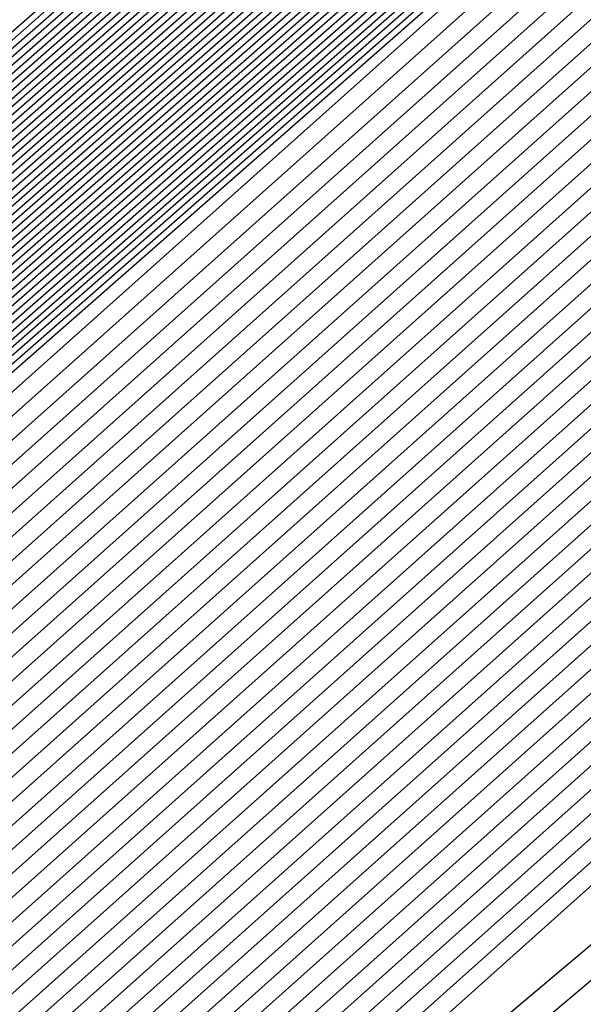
# Model space of a CAD drawing. Extents: x 3249832 to 3255657, y 13789405 to 13793316.
# Tile 877 of 1056: x 3253210.526 to 3253210.5927, y 13791259.2451 to 13791259.3617. Entities that reach past the tile are written whole.
import ezdxf

# ---------------------------------------------------------------- set-up
doc = ezdxf.new("R2010")
doc.units = 0
doc.header["$LTSCALE"] = 100
doc.header["$MEASUREMENT"] = 0
for name, color, linetype in [('GRATIO_03231_CON', 1, 'CONTINUOUS'), ('GRATIO_0323_ICON', 1, 'CONTINUOUS'), ('TARGETS_EAST', 7, 'CONTINUOUS')]:
    doc.layers.add(name, color=color, linetype=linetype)

# ---------------------------------------------------------------- blocks, each defined once
blk = doc.blocks.new('Gratio_032316_contours')
at = {"layer": 'GRATIO_03231_CON', "color": 5, "linetype": 'Continuous', "flags": 128}
for points in [[(3253199.24722, 13791249.36409), (3253205.77425, 13791255.19397), (3253220.24898, 13791267.8877), (3253234.74441, 13791280.55807), (3253243.09355, 13791287.85011), (3253246.16931, 13791290.53782), (3253246.60458, 13791290.92746), (3253246.84672, 13791291.16323), (3253248.60103, 13791292.74118), (3253253.38729, 13791296.99529), (3253261.96839, 13791304.58808), (3253272.07962, 13791313.49612), (3253280.69942, 13791321.02448), (3253285.72053, 13791325.29717), (3253288.69295, 13791327.71381), (3253292.081, 13791330.49295), (3253297.61917, 13791335.1971)], [(3253199.38073, 13791249.48048), (3253205.88941, 13791255.29397), (3253220.32345, 13791267.95202), (3253234.77815, 13791280.58677), (3253243.10385, 13791287.85828), (3253246.17105, 13791290.53834), (3253246.60529, 13791290.92666), (3253246.84001, 13791291.15513), (3253248.54023, 13791292.68439), (3253253.17886, 13791296.80728), (3253261.49527, 13791304.16587), (3253271.29462, 13791312.79914), (3253279.64854, 13791320.09529), (3253284.52574, 13791324.24568), (3253287.48322, 13791326.65429), (3253290.97507, 13791329.52822), (3253296.71525, 13791334.41022)], [(3253199.51424, 13791249.59688), (3253206.00457, 13791255.39398), (3253220.39793, 13791268.01634), (3253234.81188, 13791280.61546), (3253243.11414, 13791287.86646), (3253246.17278, 13791290.53887), (3253246.606, 13791290.92586), (3253246.83331, 13791291.14702), (3253248.47943, 13791292.6276), (3253252.97044, 13791296.61927), (3253261.02215, 13791303.74366), (3253270.50962, 13791312.10216), (3253278.59767, 13791319.16609), (3253283.33095, 13791323.1942), (3253286.27349, 13791325.59476), (3253289.86914, 13791328.56348), (3253295.81132, 13791333.62334)], [(3253199.78125, 13791249.82967), (3253206.23489, 13791255.594), (3253220.54687, 13791268.14499), (3253234.87935, 13791280.67286), (3253243.13472, 13791287.8828), (3253246.17625, 13791290.53992), (3253246.60743, 13791290.92427), (3253246.8199, 13791291.13081), (3253248.35784, 13791292.51402), (3253252.55358, 13791296.24325), (3253260.07593, 13791302.89924), (3253268.93963, 13791310.70819), (3253276.49591, 13791317.3077), (3253280.94137, 13791321.09123), (3253283.85403, 13791323.47572), (3253287.65728, 13791326.63402), (3253294.00347, 13791332.04958)], [(3253199.91476, 13791249.94607), (3253206.35005, 13791255.69401), (3253220.62135, 13791268.20931), (3253234.91309, 13791280.70156), (3253243.14501, 13791287.89098), (3253246.17798, 13791290.54045), (3253246.60814, 13791290.92348), (3253246.81319, 13791291.12271), (3253248.29704, 13791292.45723), (3253252.34515, 13791296.05524), (3253259.60281, 13791302.47703), (3253268.15463, 13791310.01121), (3253275.44504, 13791316.37851), (3253279.74658, 13791320.03974), (3253282.6443, 13791322.4162), (3253286.55135, 13791325.66929), (3253293.09954, 13791331.2627), (3253300.79521, 13791337.86923)], [(3253200.04827, 13791250.06247), (3253206.46521, 13791255.79401), (3253220.69582, 13791268.27363), (3253234.94682, 13791280.73025), (3253243.15531, 13791287.89915), (3253246.17972, 13791290.54097), (3253246.60886, 13791290.92268), (3253246.80649, 13791291.1146), (3253248.23624, 13791292.40044), (3253252.13672, 13791295.86723), (3253259.1297, 13791302.05482), (3253267.36963, 13791309.31423), (3253274.39416, 13791315.44932), (3253278.55179, 13791318.98826), (3253281.43456, 13791321.35667), (3253285.44542, 13791324.70455), (3253292.19561, 13791330.47582), (3253300.12972, 13791337.29016)], [(3253200.18178, 13791250.17887), (3253206.58037, 13791255.89402), (3253220.77029, 13791268.33795), (3253234.98056, 13791280.75895), (3253243.1656, 13791287.90733), (3253246.18145, 13791290.5415), (3253246.60957, 13791290.92188), (3253246.79978, 13791291.1065), (3253248.17544, 13791292.34365), (3253251.92829, 13791295.67922), (3253258.65658, 13791301.63261), (3253266.58464, 13791308.61725), (3253273.34328, 13791314.52012), (3253277.357, 13791317.93677), (3253280.22483, 13791320.29715), (3253284.33949, 13791323.73982), (3253291.29169, 13791329.68894), (3253299.46423, 13791336.71108)], [(3253200.44879, 13791250.41166), (3253206.81069, 13791256.09404), (3253220.91924, 13791268.4666), (3253235.04803, 13791280.81634), (3253243.18618, 13791287.92368), (3253246.18492, 13791290.54255), (3253246.611, 13791290.92029), (3253246.78637, 13791291.09029), (3253248.05384, 13791292.23007), (3253251.51143, 13791295.3032), (3253257.71035, 13791300.78818), (3253265.01464, 13791307.22329), (3253271.24153, 13791312.66173), (3253274.96742, 13791315.8338), (3253277.80537, 13791318.17811), (3253282.12763, 13791321.81036), (3253289.48383, 13791328.11518), (3253298.13324, 13791335.55292)], [(3253200.5823, 13791250.52806), (3253206.92586, 13791256.19405), (3253220.99372, 13791268.53092), (3253235.08176, 13791280.84504), (3253243.19647, 13791287.93185), (3253246.18666, 13791290.54307), (3253246.61171, 13791290.9195), (3253246.77966, 13791291.08219), (3253247.99304, 13791292.17328), (3253251.303, 13791295.11519), (3253257.23724, 13791300.36597), (3253264.22964, 13791306.52631), (3253270.19065, 13791311.73254), (3253273.77263, 13791314.78231), (3253276.59564, 13791317.11859), (3253281.0217, 13791320.84562), (3253288.57991, 13791327.3283), (3253297.46775, 13791334.97385)], [(3253200.71581, 13791250.64445), (3253207.04102, 13791256.29406), (3253221.06819, 13791268.59524), (3253235.1155, 13791280.87374), (3253243.20676, 13791287.94002), (3253246.18839, 13791290.5436), (3253246.61242, 13791290.9187), (3253246.77296, 13791291.07408), (3253247.93224, 13791292.11649), (3253251.09457, 13791294.92718), (3253256.76412, 13791299.94376), (3253263.44465, 13791305.82933), (3253269.13978, 13791310.80334), (3253272.57784, 13791313.73083), (3253275.38591, 13791316.05906), (3253279.91577, 13791319.88089), (3253287.67598, 13791326.54142), (3253296.80226, 13791334.39477)], [(3253200.84932, 13791250.76085), (3253207.15618, 13791256.39406), (3253221.14266, 13791268.65956), (3253235.14923, 13791280.90243), (3253243.21706, 13791287.9482), (3253246.19012, 13791290.54412), (3253246.61314, 13791290.9179), (3253246.76625, 13791291.06598), (3253247.87144, 13791292.0597), (3253250.88614, 13791294.73917), (3253256.29101, 13791299.52155), (3253262.65965, 13791305.13235), (3253268.0889, 13791309.87415), (3253271.38305, 13791312.67934), (3253274.17618, 13791314.99954), (3253278.80984, 13791318.91616), (3253286.77206, 13791325.75454), (3253296.13677, 13791333.81569)], [(3253201.11633, 13791250.99365), (3253207.3865, 13791256.59408), (3253221.29161, 13791268.78821), (3253235.2167, 13791280.95983), (3253243.23764, 13791287.96455), (3253246.19359, 13791290.54517), (3253246.61456, 13791290.91631), (3253246.75284, 13791291.04977), (3253247.74984, 13791291.94612), (3253250.46928, 13791294.36315), (3253255.34478, 13791298.67713), (3253261.08965, 13791303.73839), (3253265.98715, 13791308.01576), (3253268.99347, 13791310.57637), (3253271.75672, 13791312.8805), (3253276.59798, 13791316.9867), (3253284.9642, 13791324.18078), (3253294.80578, 13791332.65754)], [(3253201.24984, 13791251.11004), (3253207.50166, 13791256.69409), (3253221.36608, 13791268.85253), (3253235.25044, 13791280.98852), (3253243.24793, 13791287.97272), (3253246.19533, 13791290.5457), (3253246.61528, 13791290.91552), (3253246.74613, 13791291.04167), (3253247.68904, 13791291.88933), (3253250.26085, 13791294.17514), (3253254.87166, 13791298.25492), (3253260.30466, 13791303.04141), (3253264.93627, 13791307.08657), (3253267.79868, 13791309.52489), (3253270.54699, 13791311.82097), (3253275.49205, 13791316.02196), (3253284.06028, 13791323.3939), (3253294.14029, 13791332.07846)], [(3253201.38335, 13791251.22644), (3253207.61682, 13791256.7941), (3253221.44056, 13791268.91685), (3253235.28417, 13791281.01722), (3253243.25822, 13791287.9809), (3253246.19706, 13791290.54622), (3253246.61599, 13791290.91472), (3253246.73943, 13791291.03356), (3253247.62824, 13791291.83254), (3253250.05242, 13791293.98713), (3253254.39855, 13791297.83271), (3253259.51966, 13791302.34443), (3253263.88539, 13791306.15737), (3253266.60389, 13791308.4734), (3253269.33726, 13791310.76145), (3253274.38613, 13791315.05723), (3253283.15635, 13791322.60702), (3253293.4748, 13791331.49938)], [(3253201.51686, 13791251.34284), (3253207.73198, 13791256.8941), (3253221.51503, 13791268.98117), (3253235.31791, 13791281.04592), (3253243.26852, 13791287.98907), (3253246.1988, 13791290.54675), (3253246.6167, 13791290.91393), (3253246.73272, 13791291.02546), (3253247.56744, 13791291.77576), (3253249.84399, 13791293.79912), (3253253.92543, 13791297.41049), (3253258.73466, 13791301.64744), (3253262.83452, 13791305.22818), (3253265.4091, 13791307.42192), (3253268.12753, 13791309.70193), (3253273.2802, 13791314.0925), (3253282.25242, 13791321.82014), (3253292.80931, 13791330.9203), (3253301.81088, 13791338.63068)], [(3253201.78387, 13791251.57563), (3253207.9623, 13791257.09412), (3253221.66398, 13791269.10982), (3253235.38538, 13791281.10331), (3253243.2891, 13791288.00542), (3253246.20227, 13791290.5478), (3253246.61813, 13791290.91233), (3253246.71931, 13791291.00925), (3253247.44584, 13791291.66218), (3253249.42713, 13791293.4231), (3253252.9792, 13791296.56607), (3253257.16467, 13791300.25348), (3253260.73276, 13791303.36979), (3253263.01952, 13791305.31895), (3253265.70807, 13791307.58288), (3253271.06834, 13791312.16303), (3253280.44457, 13791320.24638), (3253291.47832, 13791329.76215), (3253300.88547, 13791337.82513)], [(3253201.91738, 13791251.69203), (3253208.07746, 13791257.19413), (3253221.73845, 13791269.17414), (3253235.41911, 13791281.13201), (3253243.29939, 13791288.01359), (3253246.204, 13791290.54832), (3253246.61884, 13791290.91154), (3253246.71261, 13791291.00114), (3253247.38504, 13791291.60539), (3253249.2187, 13791293.23509), (3253252.50609, 13791296.14386), (3253256.37967, 13791299.5565), (3253259.68189, 13791302.44059), (3253261.82473, 13791304.26746), (3253264.49834, 13791306.52336), (3253269.96241, 13791311.1983), (3253279.54064, 13791319.4595), (3253290.81283, 13791329.18307), (3253300.42277, 13791337.42236)], [(3253202.05089, 13791251.80842), (3253208.19262, 13791257.29414), (3253221.81293, 13791269.23846), (3253235.45285, 13791281.16071), (3253243.30968, 13791288.02177), (3253246.20573, 13791290.54885), (3253246.61956, 13791290.91074), (3253246.7059, 13791290.99304), (3253247.32424, 13791291.5486), (3253249.01027, 13791293.04708), (3253252.03297, 13791295.72165), (3253255.59467, 13791298.85952), (3253258.63101, 13791301.5114), (3253260.62994, 13791303.21597), (3253263.28861, 13791305.46384), (3253268.85648, 13791310.23357), (3253278.63672, 13791318.67262), (3253290.14734, 13791328.60399), (3253299.96006, 13791337.01958)], [(3253222.18973, 13791268.9562), (3253208.47101, 13791257.20698), (3253202.18439, 13791251.92482), (3253202.18439, 13791251.92482), (3253208.30778, 13791257.39414), (3253221.8874, 13791269.30278)], [(3253222.33685, 13791269.08692), (3253208.70035, 13791257.40813), (3253202.45141, 13791252.15761), (3253202.45141, 13791252.15761), (3253208.5381, 13791257.59416), (3253222.03635, 13791269.43142)], [(3253222.41042, 13791269.15229), (3253208.81502, 13791257.50869), (3253202.58492, 13791252.27401), (3253202.58492, 13791252.27401), (3253208.65326, 13791257.69417), (3253222.11082, 13791269.49575)], [(3253222.48398, 13791269.21765), (3253208.92969, 13791257.60926), (3253202.71843, 13791252.39041), (3253202.71843, 13791252.39041), (3253208.76842, 13791257.79418), (3253222.18529, 13791269.56007)], [(3253222.55754, 13791269.28301), (3253209.04436, 13791257.70983), (3253202.85194, 13791252.50681), (3253202.85193, 13791252.50681), (3253208.88358, 13791257.89419), (3253222.25977, 13791269.62439)], [(3253222.70467, 13791269.41374), (3253209.2737, 13791257.91097), (3253203.11895, 13791252.7396), (3253203.11895, 13791252.7396), (3253209.1139, 13791258.0942), (3253222.40871, 13791269.75304)], [(3253222.77823, 13791269.4791), (3253209.38837, 13791258.01154), (3253203.25246, 13791252.856), (3253203.25246, 13791252.856), (3253209.22906, 13791258.19421), (3253222.48319, 13791269.81736)], [(3253222.8518, 13791269.54447), (3253209.50304, 13791258.11211), (3253203.38597, 13791252.97239), (3253203.38597, 13791252.97239), (3253209.34422, 13791258.29422), (3253222.55766, 13791269.88168)], [(3253222.92536, 13791269.60983), (3253209.61771, 13791258.21268), (3253203.51947, 13791253.08879), (3253203.51947, 13791253.08879), (3253209.45938, 13791258.39423), (3253222.63214, 13791269.946)], [(3253294.55593, 13791331.78482), (3253282.65133, 13791321.30274), (3253268.6032, 13791309.01445), (3253256.6338, 13791298.60027), (3253249.91373, 13791292.81609), (3253247.40711, 13791290.71997), (3253247.02638, 13791290.44557), (3253246.62867, 13791290.09727), (3253243.8498, 13791287.66252), (3253236.27025, 13791281.09954), (3253223.07249, 13791269.74056), (3253209.84706, 13791258.41382), (3253203.78649, 13791253.32159), (3253203.78649, 13791253.32159), (3253209.68971, 13791258.59423), (3253222.78114, 13791270.07458), (3253235.89161, 13791281.53353), (3253243.79641, 13791288.43297), (3253249.04881, 13791292.99861), (3253256.14655, 13791299.14707), (3253268.13516, 13791309.52901), (3253282.25127, 13791321.73092), (3253294.2793, 13791332.07331)], [(3253294.30341, 13791331.56698), (3253282.46184, 13791321.1404), (3253268.48808, 13791308.91717), (3253256.58203, 13791298.55815), (3253249.89752, 13791292.80461), (3253247.40414, 13791290.71961), (3253247.02543, 13791290.44664), (3253246.629, 13791290.09938), (3253243.85878, 13791287.67218), (3253236.30279, 13791281.1296), (3253223.14605, 13791269.80592), (3253209.96173, 13791258.51439), (3253203.92, 13791253.43798), (3253203.92, 13791253.43798), (3253209.80487, 13791258.69424), (3253222.85565, 13791270.13885), (3253235.92547, 13791281.56208), (3253243.80512, 13791288.43921), (3253249.03601, 13791292.98573), (3253256.09723, 13791299.1022), (3253268.02248, 13791309.42905), (3253282.06389, 13791321.56632), (3253294.02824, 13791331.85395)], [(3253294.05089, 13791331.34915), (3253282.27235, 13791320.97806), (3253268.37296, 13791308.8199), (3253256.53026, 13791298.51602), (3253249.8813, 13791292.79314), (3253247.40117, 13791290.71925), (3253247.02448, 13791290.44772), (3253246.62933, 13791290.10149), (3253243.86776, 13791287.68184), (3253236.33533, 13791281.15966), (3253223.21961, 13791269.87129), (3253210.0764, 13791258.61496), (3253204.05351, 13791253.55438), (3253204.05351, 13791253.55438), (3253209.92004, 13791258.79424), (3253222.93017, 13791270.20313), (3253235.95934, 13791281.59062), (3253243.81382, 13791288.44544), (3253249.02321, 13791292.97286), (3253256.04791, 13791299.05733), (3253267.90979, 13791309.32909), (3253281.87651, 13791321.40172), (3253293.77719, 13791331.63458)], [(3253293.79837, 13791331.13131), (3253282.08285, 13791320.81572), (3253268.25784, 13791308.72262), (3253256.47849, 13791298.4739), (3253249.86508, 13791292.78166), (3253247.39821, 13791290.71889), (3253247.02354, 13791290.4488), (3253246.62966, 13791290.1036), (3253243.87675, 13791287.6915), (3253236.36787, 13791281.18972), (3253223.29318, 13791269.93665), (3253210.19107, 13791258.71553), (3253204.18702, 13791253.67078), (3253204.18701, 13791253.67078), (3253210.0352, 13791258.89424), (3253223.00468, 13791270.26741), (3253235.9932, 13791281.61917), (3253243.82253, 13791288.45167), (3253249.01041, 13791292.95999), (3253255.9986, 13791299.01245), (3253267.79711, 13791309.22914), (3253281.68913, 13791321.23712), (3253293.52613, 13791331.41522)], [(3253281.70387, 13791320.49104), (3253268.02759, 13791308.52807), (3253256.37495, 13791298.38965), (3253249.83265, 13791292.75871), (3253247.39227, 13791290.71816), (3253247.02165, 13791290.45095), (3253246.63032, 13791290.10782), (3253243.89471, 13791287.71083), (3253236.43295, 13791281.24983), (3253223.4403, 13791270.06738), (3253210.42041, 13791258.91666), (3253204.45403, 13791253.90357), (3253204.45403, 13791253.90357), (3253210.2655, 13791259.09429), (3253223.15342, 13791270.39627), (3253236.05998, 13791281.67732), (3253243.49467, 13791288.16911), (3253246.23629, 13791290.55891), (3253246.63094, 13791290.89792), (3253246.97688, 13791291.19282), (3253249.38096, 13791293.27243), (3253255.90221, 13791298.92109), (3253267.57241, 13791309.02875), (3253281.31446, 13791320.90786)], [(3253281.51437, 13791320.3287), (3253267.91246, 13791308.4308), (3253256.32319, 13791298.34753), (3253249.81643, 13791292.74723), (3253247.38931, 13791290.7178), (3253247.0207, 13791290.45203), (3253246.63065, 13791290.10993), (3253243.90369, 13791287.72049), (3253236.4655, 13791281.27989), (3253223.51387, 13791270.13274), (3253210.53508, 13791259.01723), (3253204.58754, 13791254.01997), (3253204.58754, 13791254.01997), (3253210.38066, 13791259.1943), (3253223.22789, 13791270.4606), (3253236.0937, 13791281.70603), (3253243.50493, 13791288.17732), (3253246.23793, 13791290.55953), (3253246.63143, 13791290.89735), (3253246.97568, 13791291.19044), (3253249.36691, 13791293.25849), (3253255.85289, 13791298.87622), (3253267.45972, 13791308.92879), (3253281.12708, 13791320.74326)], [(3253281.32488, 13791320.16636), (3253267.79734, 13791308.33352), (3253256.27142, 13791298.30541), (3253249.80022, 13791292.73576), (3253247.38634, 13791290.71744), (3253247.01976, 13791290.4531), (3253246.63098, 13791290.11204), (3253243.91267, 13791287.73015), (3253236.49804, 13791281.30995), (3253223.58743, 13791270.1981), (3253210.64975, 13791259.1178), (3253204.72105, 13791254.13636), (3253204.72105, 13791254.13637), (3253210.49582, 13791259.2943), (3253223.30236, 13791270.52492), (3253236.12742, 13791281.73474), (3253243.51518, 13791288.18552), (3253246.23956, 13791290.56015), (3253246.63193, 13791290.89678), (3253246.97448, 13791291.18805), (3253249.35287, 13791293.24455), (3253255.80356, 13791298.83135), (3253267.34704, 13791308.82884), (3253280.9397, 13791320.57865)], [(3253281.13539, 13791320.00402), (3253267.68222, 13791308.23625), (3253256.21965, 13791298.26328), (3253249.784, 13791292.72428), (3253247.38337, 13791290.71708), (3253247.01881, 13791290.45418), (3253246.63131, 13791290.11416), (3253243.92165, 13791287.73981), (3253236.53058, 13791281.34001), (3253223.66099, 13791270.26347), (3253210.76442, 13791259.21837), (3253204.85455, 13791254.25276), (3253204.85455, 13791254.25276), (3253210.61098, 13791259.39431), (3253223.37683, 13791270.58925), (3253236.16114, 13791281.76345), (3253243.52543, 13791288.19373), (3253246.2412, 13791290.56077), (3253246.63242, 13791290.89621), (3253246.97329, 13791291.18567), (3253249.33882, 13791293.23061), (3253255.75424, 13791298.78648), (3253267.23435, 13791308.72888), (3253280.75231, 13791320.41405)], [(3253267.45197, 13791308.0417), (3253256.11611, 13791298.17904), (3253249.75157, 13791292.70133), (3253247.37744, 13791290.71635), (3253247.01692, 13791290.45633), (3253246.63197, 13791290.11838), (3253243.93961, 13791287.75913), (3253236.59567, 13791281.40012), (3253223.80812, 13791270.3942), (3253210.99376, 13791259.41951), (3253205.12157, 13791254.48556), (3253205.12157, 13791254.48556), (3253210.84129, 13791259.59433), (3253223.52577, 13791270.7179), (3253236.22858, 13791281.82086), (3253243.54593, 13791288.21014), (3253246.24446, 13791290.562), (3253246.6334, 13791290.89508), (3253246.97089, 13791291.1809), (3253249.31072, 13791293.20273), (3253255.65559, 13791298.69674), (3253267.00898, 13791308.52897)], [(3253267.33685, 13791307.94442), (3253256.06434, 13791298.13691), (3253249.73535, 13791292.68985), (3253247.37447, 13791290.71599), (3253247.01598, 13791290.45741), (3253246.6323, 13791290.12049), (3253243.9486, 13791287.76879), (3253236.62821, 13791281.43018), (3253223.88168, 13791270.45956), (3253211.10843, 13791259.52008), (3253205.25508, 13791254.60195), (3253205.25508, 13791254.60195), (3253210.95645, 13791259.69434), (3253223.60023, 13791270.78223), (3253236.2623, 13791281.84957), (3253243.55619, 13791288.21834), (3253246.2461, 13791290.56262), (3253246.63389, 13791290.89451), (3253246.96969, 13791291.17852), (3253249.29667, 13791293.18879), (3253255.60626, 13791298.65187), (3253266.8963, 13791308.42902)], [(3253267.22172, 13791307.84715), (3253256.01257, 13791298.09479), (3253249.71913, 13791292.67838), (3253247.37151, 13791290.71563), (3253247.01503, 13791290.45848), (3253246.63263, 13791290.1226), (3253243.95758, 13791287.77846), (3253236.66075, 13791281.46024), (3253223.95525, 13791270.52492), (3253211.2231, 13791259.62065), (3253205.38858, 13791254.71835), (3253205.38859, 13791254.71835), (3253211.07161, 13791259.79435), (3253223.6747, 13791270.84655), (3253236.29602, 13791281.87828), (3253243.56644, 13791288.22655), (3253246.24773, 13791290.56324), (3253246.63439, 13791290.89394), (3253246.9685, 13791291.17613), (3253249.28262, 13791293.17485), (3253255.55694, 13791298.607), (3253266.78361, 13791308.32906)], [(3253267.1066, 13791307.74987), (3253255.96081, 13791298.05266), (3253249.70292, 13791292.6669), (3253247.36854, 13791290.71526), (3253247.01409, 13791290.45956), (3253246.63296, 13791290.12471), (3253243.96656, 13791287.78812), (3253236.69329, 13791281.49029), (3253224.02881, 13791270.59029), (3253211.33777, 13791259.72122), (3253205.52209, 13791254.83475), (3253205.52209, 13791254.83475), (3253211.18677, 13791259.89435), (3253223.74917, 13791270.91088), (3253236.32974, 13791281.90699), (3253243.57669, 13791288.23475), (3253246.24937, 13791290.56386), (3253246.63488, 13791290.89337), (3253246.9673, 13791291.17375), (3253249.26858, 13791293.16091), (3253255.50762, 13791298.56213), (3253266.67093, 13791308.22911)], [(3253266.87636, 13791307.55532), (3253255.85727, 13791297.96842), (3253249.67048, 13791292.64395), (3253247.36261, 13791290.71454), (3253247.01219, 13791290.46171), (3253246.63362, 13791290.12893), (3253243.98452, 13791287.80744), (3253236.75838, 13791281.55041), (3253224.17594, 13791270.72101), (3253211.56711, 13791259.92236), (3253205.78911, 13791255.06754), (3253205.78911, 13791255.06754), (3253211.41709, 13791260.09437), (3253223.89811, 13791271.03953), (3253236.39717, 13791281.9644), (3253243.59719, 13791288.25117), (3253246.25263, 13791290.56509), (3253246.63586, 13791290.89224), (3253246.96491, 13791291.16898), (3253249.24048, 13791293.13303), (3253255.40897, 13791298.4724), (3253266.44556, 13791308.0292)], [(3253266.76123, 13791307.45805), (3253255.8055, 13791297.92629), (3253249.65427, 13791292.63247), (3253247.35964, 13791290.71418), (3253247.01125, 13791290.46279), (3253246.63395, 13791290.13104), (3253243.9935, 13791287.8171), (3253236.79092, 13791281.58047), (3253224.2495, 13791270.78638), (3253211.68179, 13791260.02293), (3253205.92262, 13791255.18394), (3253205.92262, 13791255.18394), (3253211.53225, 13791260.19438), (3253223.97258, 13791271.10386), (3253236.43089, 13791281.99311), (3253243.60744, 13791288.25937), (3253246.25427, 13791290.56571), (3253246.63635, 13791290.89167), (3253246.96371, 13791291.1666), (3253249.22643, 13791293.11909), (3253255.35964, 13791298.42753), (3253266.33287, 13791307.92924)], [(3253266.64611, 13791307.36077), (3253255.75373, 13791297.88417), (3253249.63805, 13791292.621), (3253247.35667, 13791290.71382), (3253247.0103, 13791290.46387), (3253246.63428, 13791290.13316), (3253244.00248, 13791287.82676), (3253236.82346, 13791281.61053), (3253224.32306, 13791270.85174), (3253211.79646, 13791260.1235), (3253206.05613, 13791255.30034), (3253206.05613, 13791255.30033), (3253211.64741, 13791260.29439), (3253224.04705, 13791271.16818), (3253236.46461, 13791282.02182), (3253243.6177, 13791288.26758), (3253246.2559, 13791290.56633), (3253246.63684, 13791290.8911), (3253246.96251, 13791291.16422), (3253249.21238, 13791293.10515), (3253255.31032, 13791298.38266), (3253266.22019, 13791307.82929)], [(3253266.53099, 13791307.2635), (3253255.70196, 13791297.84205), (3253249.62183, 13791292.60952), (3253247.35371, 13791290.71345), (3253247.00936, 13791290.46494), (3253246.63461, 13791290.13527), (3253244.01147, 13791287.83642), (3253236.856, 13791281.64058), (3253224.39663, 13791270.9171), (3253211.91113, 13791260.22407), (3253206.18963, 13791255.41673), (3253206.18963, 13791255.41673), (3253211.76257, 13791260.3944), (3253224.12152, 13791271.23251), (3253236.49833, 13791282.05053), (3253243.62795, 13791288.27578), (3253246.25754, 13791290.56695), (3253246.63734, 13791290.89054), (3253246.96131, 13791291.16183), (3253249.19833, 13791293.09121), (3253255.26099, 13791298.33779), (3253266.1075, 13791307.72933)], [(3253266.30074, 13791307.06895), (3253255.59843, 13791297.7578), (3253249.5894, 13791292.58657), (3253247.34778, 13791290.71273), (3253247.00747, 13791290.4671), (3253246.63526, 13791290.13949), (3253244.02943, 13791287.85574), (3253236.92109, 13791281.7007), (3253224.54375, 13791271.04783), (3253212.14047, 13791260.42521), (3253206.45665, 13791255.64953), (3253206.45665, 13791255.64953), (3253211.99289, 13791260.59441), (3253224.27046, 13791271.36115), (3253236.56577, 13791282.10794), (3253243.64845, 13791288.29219), (3253246.2608, 13791290.56818), (3253246.63832, 13791290.8894), (3253246.95892, 13791291.15707), (3253249.17024, 13791293.06333), (3253255.16235, 13791298.24805), (3253265.88213, 13791307.52942)], [(3253266.18562, 13791306.97167), (3253255.54666, 13791297.71567), (3253249.57318, 13791292.57509), (3253247.34481, 13791290.71237), (3253247.00652, 13791290.46817), (3253246.63559, 13791290.1416), (3253244.03841, 13791287.86541), (3253236.95363, 13791281.73076), (3253224.61732, 13791271.1132), (3253212.25514, 13791260.52577), (3253206.59016, 13791255.76592), (3253206.59016, 13791255.76592), (3253212.10805, 13791260.69442), (3253224.34492, 13791271.42548), (3253236.59949, 13791282.13665), (3253243.6587, 13791288.3004), (3253246.26244, 13791290.5688), (3253246.63881, 13791290.88883), (3253246.95772, 13791291.15468), (3253249.15619, 13791293.04939), (3253255.11302, 13791298.20318), (3253265.76944, 13791307.42947)], [(3253266.07049, 13791306.8744), (3253255.49489, 13791297.67355), (3253249.55697, 13791292.56362), (3253247.34184, 13791290.712), (3253247.00558, 13791290.46925), (3253246.63592, 13791290.14371), (3253244.04739, 13791287.87507), (3253236.98617, 13791281.76081), (3253224.69088, 13791271.17856), (3253212.36981, 13791260.62634), (3253206.72366, 13791255.88232), (3253206.72367, 13791255.88232), (3253212.22321, 13791260.79443), (3253224.41939, 13791271.4898), (3253236.63321, 13791282.16536), (3253243.66895, 13791288.30861), (3253246.26407, 13791290.56942), (3253246.6393, 13791290.88827), (3253246.95652, 13791291.1523), (3253249.14214, 13791293.03545), (3253255.0637, 13791298.15831), (3253265.65676, 13791307.32951)], [(3253265.95537, 13791306.77712), (3253255.44312, 13791297.63143), (3253249.54075, 13791292.55214), (3253247.33888, 13791290.71164), (3253247.00463, 13791290.47032), (3253246.63625, 13791290.14582), (3253244.05637, 13791287.88473), (3253237.01871, 13791281.79087), (3253224.76444, 13791271.24392), (3253212.48448, 13791260.72691), (3253206.85717, 13791255.99872), (3253206.85717, 13791255.99872), (3253212.33837, 13791260.89444), (3253224.49386, 13791271.55413), (3253236.66693, 13791282.19407), (3253243.67921, 13791288.31681), (3253246.26571, 13791290.57004), (3253246.6398, 13791290.8877), (3253246.95533, 13791291.14992), (3253249.12809, 13791293.02151), (3253255.01437, 13791298.11344), (3253265.54407, 13791307.22956)], [(3253265.72512, 13791306.58257), (3253255.33958, 13791297.54718), (3253249.50832, 13791292.52919), (3253247.33294, 13791290.71092), (3253247.00274, 13791290.47248), (3253246.63691, 13791290.15005), (3253244.07433, 13791287.90405), (3253237.0838, 13791281.85099), (3253224.91157, 13791271.37465), (3253212.71382, 13791260.92805), (3253207.12419, 13791256.23151), (3253207.12419, 13791256.23151), (3253212.56869, 13791261.09446), (3253224.6428, 13791271.68278), (3253236.73437, 13791282.25148), (3253243.69971, 13791288.33322), (3253246.26897, 13791290.57127), (3253246.64078, 13791290.88656), (3253246.95293, 13791291.14515), (3253249.1, 13791292.99362), (3253254.91572, 13791298.02371), (3253265.3187, 13791307.02965)], [(3253265.61, 13791306.4853), (3253255.28781, 13791297.50506), (3253249.4921, 13791292.51771), (3253247.32998, 13791290.71056), (3253247.0018, 13791290.47355), (3253246.63724, 13791290.15216), (3253244.08331, 13791287.91371), (3253237.11634, 13791281.88104), (3253224.98513, 13791271.44001), (3253212.82849, 13791261.02862), (3253207.2577, 13791256.34791), (3253207.2577, 13791256.34791), (3253212.68385, 13791261.19447), (3253224.71727, 13791271.7471), (3253236.76809, 13791282.28019), (3253243.70996, 13791288.34143), (3253246.27061, 13791290.57189), (3253246.64127, 13791290.88599), (3253246.95174, 13791291.14277), (3253249.08595, 13791292.97968), (3253254.8664, 13791297.97884), (3253265.20602, 13791306.92969)], [(3253265.49488, 13791306.38803), (3253255.23605, 13791297.46293), (3253249.47588, 13791292.50624), (3253247.32701, 13791290.71019), (3253247.00085, 13791290.47463), (3253246.63757, 13791290.15427), (3253244.0923, 13791287.92337), (3253237.14888, 13791281.9111), (3253225.0587, 13791271.50538), (3253212.94316, 13791261.12919), (3253207.39121, 13791256.46431), (3253207.39121, 13791256.46431), (3253212.79901, 13791261.29448), (3253224.79174, 13791271.81143), (3253236.80181, 13791282.3089), (3253243.72021, 13791288.34963), (3253246.27224, 13791290.57251), (3253246.64176, 13791290.88543), (3253246.95054, 13791291.14038), (3253249.0719, 13791292.96574), (3253254.81708, 13791297.93397), (3253265.09333, 13791306.82974)], [(3253265.37976, 13791306.29075), (3253255.18428, 13791297.42081), (3253249.45967, 13791292.49476), (3253247.32404, 13791290.70983), (3253246.9999, 13791290.47571), (3253246.6379, 13791290.15638), (3253244.10128, 13791287.93303), (3253237.18142, 13791281.94116), (3253225.13226, 13791271.57074), (3253213.05783, 13791261.22976), (3253207.52471, 13791256.5807), (3253207.52471, 13791256.5807), (3253212.91417, 13791261.39448), (3253224.86621, 13791271.87575), (3253236.83553, 13791282.33761), (3253243.73047, 13791288.35784), (3253246.27388, 13791290.57313), (3253246.64226, 13791290.88486), (3253246.94934, 13791291.138), (3253249.05785, 13791292.9518), (3253254.76775, 13791297.8891), (3253264.98065, 13791306.72978)], [(3253265.14951, 13791306.0962), (3253255.08074, 13791297.33656), (3253249.42723, 13791292.47181), (3253247.31811, 13791290.70911), (3253246.99801, 13791290.47786), (3253246.63856, 13791290.1606), (3253244.11924, 13791287.95236), (3253237.24651, 13791282.00127), (3253225.27938, 13791271.70147), (3253213.28717, 13791261.4309), (3253207.79173, 13791256.8135), (3253207.79173, 13791256.8135), (3253213.14449, 13791261.5945), (3253225.01515, 13791272.0044), (3253236.90297, 13791282.39502), (3253243.75097, 13791288.37425), (3253246.27714, 13791290.57436), (3253246.64324, 13791290.88372), (3253246.94695, 13791291.13323), (3253249.02975, 13791292.92392), (3253254.6691, 13791297.79936), (3253264.75528, 13791306.52987)], [(3253265.03439, 13791305.99892), (3253255.02897, 13791297.29444), (3253249.41102, 13791292.46033), (3253247.31514, 13791290.70874), (3253246.99707, 13791290.47894), (3253246.63889, 13791290.16271), (3253244.12822, 13791287.96202), (3253237.27905, 13791282.03133), (3253225.35295, 13791271.76683), (3253213.40184, 13791261.53147), (3253207.92524, 13791256.92989), (3253207.92524, 13791256.92989), (3253213.25965, 13791261.69451), (3253225.08961, 13791272.06873), (3253236.93669, 13791282.42373), (3253243.76122, 13791288.38246), (3253246.27878, 13791290.57498), (3253246.64373, 13791290.88316), (3253246.94575, 13791291.13085), (3253249.01571, 13791292.90998), (3253254.61978, 13791297.75449), (3253264.64259, 13791306.42992)], [(3253264.91926, 13791305.90165), (3253254.9772, 13791297.25231), (3253249.3948, 13791292.44886), (3253247.31218, 13791290.70838), (3253246.99612, 13791290.48001), (3253246.63922, 13791290.16482), (3253244.1372, 13791287.97168), (3253237.31159, 13791282.06139), (3253225.42651, 13791271.83219), (3253213.51651, 13791261.63204), (3253208.05874, 13791257.04629), (3253208.05875, 13791257.04629), (3253213.37481, 13791261.79452), (3253225.16408, 13791272.13306), (3253236.97041, 13791282.45244), (3253243.77147, 13791288.39066), (3253246.28041, 13791290.5756), (3253246.64422, 13791290.88259), (3253246.94455, 13791291.12847), (3253249.00166, 13791292.89604), (3253254.57046, 13791297.70962), (3253264.52991, 13791306.32996)], [(3253264.80414, 13791305.80438), (3253254.92543, 13791297.21019), (3253249.37858, 13791292.43738), (3253247.30921, 13791290.70802), (3253246.99518, 13791290.48109), (3253246.63955, 13791290.16693), (3253244.14618, 13791287.98134), (3253237.34413, 13791282.09145), (3253225.50007, 13791271.89756), (3253213.63118, 13791261.73261), (3253208.19225, 13791257.16269), (3253208.19225, 13791257.16269), (3253213.48997, 13791261.89453), (3253225.23855, 13791272.19738), (3253237.00413, 13791282.48115), (3253243.78172, 13791288.39887), (3253246.28205, 13791290.57622), (3253246.64472, 13791290.88202), (3253246.94335, 13791291.12608), (3253248.98761, 13791292.8821), (3253254.52113, 13791297.66475), (3253264.41722, 13791306.23001)], [(3253264.57389, 13791305.60983), (3253254.8219, 13791297.12594), (3253249.34615, 13791292.41443), (3253247.30328, 13791290.7073), (3253246.99329, 13791290.48324), (3253246.64021, 13791290.17116), (3253244.16415, 13791288.00066), (3253237.40922, 13791282.15156), (3253225.6472, 13791272.02829), (3253213.86052, 13791261.93375), (3253208.45927, 13791257.39548), (3253208.45927, 13791257.39548), (3253213.72028, 13791262.09454), (3253225.38749, 13791272.32603), (3253237.07157, 13791282.53856), (3253243.80223, 13791288.41528), (3253246.28532, 13791290.57745), (3253246.6457, 13791290.88089), (3253246.94096, 13791291.12132), (3253248.95951, 13791292.85422), (3253254.42248, 13791297.57502), (3253264.19185, 13791306.0301)], [(3253264.45877, 13791305.51255), (3253254.77013, 13791297.08382), (3253249.32993, 13791292.40295), (3253247.30031, 13791290.70693), (3253246.99234, 13791290.48432), (3253246.64054, 13791290.17327), (3253244.17313, 13791288.01032), (3253237.44176, 13791282.18162), (3253225.72077, 13791272.09365), (3253213.97519, 13791262.03431), (3253208.59278, 13791257.51188), (3253208.59278, 13791257.51188), (3253213.83545, 13791262.19455), (3253225.46196, 13791272.39036), (3253237.10529, 13791282.56727), (3253243.81248, 13791288.42348), (3253246.28695, 13791290.57807), (3253246.64619, 13791290.88032), (3253246.93976, 13791291.11893), (3253248.94547, 13791292.84028), (3253254.37316, 13791297.53015), (3253264.07917, 13791305.93015)], [(3253264.34365, 13791305.41528), (3253254.71836, 13791297.0417), (3253249.31372, 13791292.39148), (3253247.29734, 13791290.70657), (3253246.9914, 13791290.48539), (3253246.64087, 13791290.17538), (3253244.18211, 13791288.01998), (3253237.4743, 13791282.21168), (3253225.79433, 13791272.15901), (3253214.08986, 13791262.13489), (3253208.72629, 13791257.62828), (3253208.72628, 13791257.62828), (3253213.9506, 13791262.29456), (3253225.53643, 13791272.45468), (3253237.13901, 13791282.59598), (3253243.82273, 13791288.43169), (3253246.28858, 13791290.57869), (3253246.64668, 13791290.87975), (3253246.93857, 13791291.11655), (3253248.93142, 13791292.82634), (3253254.32383, 13791297.48528), (3253263.96648, 13791305.83019)], [(3253264.22852, 13791305.318), (3253254.66659, 13791296.99957), (3253249.2975, 13791292.38), (3253247.29438, 13791290.70621), (3253246.99045, 13791290.48647), (3253246.6412, 13791290.17749), (3253244.19109, 13791288.02965), (3253237.50684, 13791282.24174), (3253225.86789, 13791272.22438), (3253214.20454, 13791262.23545), (3253208.85979, 13791257.74467), (3253208.85979, 13791257.74467), (3253214.06576, 13791262.39457), (3253225.6109, 13791272.51901), (3253237.17273, 13791282.62469), (3253243.83298, 13791288.4399), (3253246.29022, 13791290.57931), (3253246.64717, 13791290.87918), (3253246.93737, 13791291.11417), (3253248.91737, 13791292.8124), (3253254.27451, 13791297.44041), (3253263.8538, 13791305.73024)], [(3253263.99828, 13791305.12345), (3253254.56305, 13791296.91532), (3253249.26507, 13791292.35705), (3253247.28844, 13791290.70548), (3253246.98856, 13791290.48862), (3253246.64186, 13791290.18171), (3253244.20905, 13791288.04897), (3253237.57193, 13791282.30185), (3253226.01502, 13791272.3551), (3253214.43388, 13791262.43659), (3253209.12681, 13791257.97747), (3253209.12681, 13791257.97747), (3253214.29608, 13791262.59459), (3253225.75984, 13791272.64766), (3253237.24016, 13791282.6821), (3253243.85349, 13791288.45631), (3253246.29349, 13791290.58054), (3253246.64816, 13791290.87805), (3253246.93497, 13791291.1094), (3253248.88927, 13791292.78452), (3253254.17586, 13791297.35067), (3253263.62842, 13791305.53033)], [(3253263.88315, 13791305.02618), (3253254.51129, 13791296.8732), (3253249.24885, 13791292.34558), (3253247.28548, 13791290.70512), (3253246.98761, 13791290.4897), (3253246.64219, 13791290.18382), (3253244.21803, 13791288.05863), (3253237.60447, 13791282.33191), (3253226.08858, 13791272.42047), (3253214.54855, 13791262.53716), (3253209.26032, 13791258.09386), (3253209.26032, 13791258.09386), (3253214.41124, 13791262.69459), (3253225.8343, 13791272.71198), (3253237.27388, 13791282.71081), (3253243.86374, 13791288.46451), (3253246.29512, 13791290.58116), (3253246.64865, 13791290.87748), (3253246.93378, 13791291.10702), (3253248.87522, 13791292.77058), (3253254.12654, 13791297.3058), (3253263.51574, 13791305.43037)], [(3253263.76803, 13791304.9289), (3253254.45952, 13791296.83108), (3253249.23263, 13791292.3341), (3253247.28251, 13791290.70476), (3253246.98667, 13791290.49078), (3253246.64252, 13791290.18593), (3253244.22702, 13791288.06829), (3253237.63701, 13791282.36197), (3253226.16214, 13791272.48583), (3253214.66322, 13791262.63773), (3253209.39382, 13791258.21026), (3253209.39382, 13791258.21026), (3253214.5264, 13791262.7946), (3253225.90877, 13791272.77631), (3253237.3076, 13791282.73952), (3253243.87399, 13791288.47272), (3253246.29675, 13791290.58178), (3253246.64914, 13791290.87691), (3253246.93258, 13791291.10463), (3253248.86118, 13791292.75664), (3253254.07721, 13791297.26093), (3253263.40305, 13791305.33042)], [(3253263.65291, 13791304.83163), (3253254.40775, 13791296.78895), (3253249.21642, 13791292.32262), (3253247.27954, 13791290.7044), (3253246.98572, 13791290.49185), (3253246.64285, 13791290.18805), (3253244.236, 13791288.07795), (3253237.66955, 13791282.39203), (3253226.23571, 13791272.55119), (3253214.77789, 13791262.7383), (3253209.52733, 13791258.32666), (3253209.52733, 13791258.32666), (3253214.64156, 13791262.89461), (3253225.98324, 13791272.84063), (3253237.34132, 13791282.76823), (3253243.88424, 13791288.48092), (3253246.29839, 13791290.5824), (3253246.64963, 13791290.87634), (3253246.93138, 13791291.10225), (3253248.84713, 13791292.7427), (3253254.02789, 13791297.21606), (3253263.29037, 13791305.23046)], [(3253226.38283, 13791272.68192), (3253215.00723, 13791262.93944), (3253209.79435, 13791258.55945), (3253209.79435, 13791258.55945), (3253214.87188, 13791263.09463), (3253226.13218, 13791272.96928)], [(3253226.4564, 13791272.74729), (3253215.1219, 13791263.04001), (3253209.92785, 13791258.67585), (3253209.92786, 13791258.67585), (3253214.98704, 13791263.19464), (3253226.20665, 13791273.03361)], [(3253226.52996, 13791272.81265), (3253215.23657, 13791263.14058), (3253210.06136, 13791258.79225), (3253210.06136, 13791258.79225), (3253215.1022, 13791263.29465), (3253226.28112, 13791273.09794)], [(3253226.60352, 13791272.87801), (3253215.35124, 13791263.24115), (3253210.19487, 13791258.90864), (3253210.19487, 13791258.90864), (3253215.21736, 13791263.39465), (3253226.35559, 13791273.16226)], [(3253226.75065, 13791273.00874), (3253215.58058, 13791263.44229), (3253210.46189, 13791259.14144), (3253210.46189, 13791259.14144), (3253215.44768, 13791263.59467), (3253226.50453, 13791273.29091)]]:
    blk.add_lwpolyline(points, dxfattribs=at)
at = {"layer": 'GRATIO_0323_ICON', "color": 7, "linetype": 'Continuous', "flags": 128}
for points in [[(3253199.64774, 13791249.71328), (3253206.11974, 13791255.49399), (3253220.4724, 13791268.08067), (3253234.84562, 13791280.64416), (3253243.12443, 13791287.87463), (3253246.17452, 13791290.53939), (3253246.60672, 13791290.92507), (3253246.8266, 13791291.13892), (3253248.41864, 13791292.57081), (3253252.76201, 13791296.43126), (3253260.54904, 13791303.32145), (3253269.72463, 13791311.40518), (3253277.54679, 13791318.2369), (3253282.13616, 13791322.14271), (3253285.06376, 13791324.53524), (3253288.76321, 13791327.59875), (3253294.90739, 13791332.83646)], [(3253200.31528, 13791250.29526), (3253206.69554, 13791255.99403), (3253220.84477, 13791268.40227), (3253235.01429, 13791280.78765), (3253243.17589, 13791287.9155), (3253246.18319, 13791290.54202), (3253246.61028, 13791290.92109), (3253246.79307, 13791291.0984), (3253248.11464, 13791292.28686), (3253251.71986, 13791295.49121), (3253258.18347, 13791301.21039), (3253265.79964, 13791307.92027), (3253272.29241, 13791313.59093), (3253276.16221, 13791316.88528), (3253279.0151, 13791319.23763), (3253283.23356, 13791322.77509), (3253290.38776, 13791328.90206), (3253298.79874, 13791336.132)], [(3253200.98282, 13791250.87725), (3253207.27134, 13791256.49407), (3253221.21714, 13791268.72389), (3253235.18297, 13791280.93113), (3253243.22735, 13791287.95637), (3253246.19186, 13791290.54465), (3253246.61385, 13791290.91711), (3253246.75955, 13791291.05787), (3253247.81064, 13791292.00291), (3253250.67771, 13791294.55116), (3253255.81789, 13791299.09934), (3253261.87465, 13791304.43537), (3253267.03802, 13791308.94496), (3253270.18826, 13791311.62786), (3253272.96645, 13791313.94002), (3253277.70391, 13791317.95143), (3253285.86813, 13791324.96766), (3253295.47128, 13791333.23661)], [(3253201.65036, 13791251.45923), (3253207.84714, 13791256.99411), (3253221.5895, 13791269.04549), (3253235.35164, 13791281.07462), (3253243.27881, 13791287.99724), (3253246.20053, 13791290.54727), (3253246.61742, 13791290.91313), (3253246.72602, 13791291.01735), (3253247.50664, 13791291.71897), (3253249.63556, 13791293.61111), (3253253.45232, 13791296.98828), (3253257.94966, 13791300.95046), (3253261.78364, 13791304.29898), (3253264.21431, 13791306.37043), (3253266.9178, 13791308.64241), (3253272.17427, 13791313.12777), (3253281.3485, 13791321.03326), (3253292.14381, 13791330.34122), (3253301.34818, 13791338.22791)], [(3253222.26329, 13791269.02156), (3253208.58568, 13791257.30755), (3253202.3179, 13791252.04122), (3253202.3179, 13791252.04122), (3253208.42294, 13791257.49415), (3253221.96187, 13791269.36711)], [(3253222.63111, 13791269.34838), (3253209.15903, 13791257.8104), (3253202.98544, 13791252.6232), (3253202.98544, 13791252.6232), (3253208.99874, 13791257.99419), (3253222.33424, 13791269.68871)], [(3253294.80845, 13791332.00265), (3253282.84083, 13791321.46507), (3253268.71833, 13791309.11172), (3253256.68557, 13791298.6424), (3253249.92995, 13791292.82756), (3253247.41007, 13791290.72034), (3253247.02732, 13791290.44449), (3253246.62834, 13791290.09516), (3253243.84082, 13791287.65286), (3253236.2377, 13791281.06949), (3253222.99892, 13791269.67519), (3253209.73238, 13791258.31325), (3253203.65298, 13791253.20519), (3253203.65298, 13791253.20519), (3253209.57454, 13791258.49423), (3253222.70663, 13791270.0103), (3253235.85774, 13791281.50498), (3253243.7877, 13791288.42674), (3253249.0616, 13791293.01148), (3253256.19586, 13791299.19195), (3253268.24784, 13791309.62896), (3253282.43865, 13791321.89552), (3253294.53035, 13791332.29267)], [(3253281.89336, 13791320.65338), (3253268.14271, 13791308.62535), (3253256.42672, 13791298.43178), (3253249.84887, 13791292.77018), (3253247.39524, 13791290.71852), (3253247.02259, 13791290.44987), (3253246.62999, 13791290.10571), (3253243.88573, 13791287.70117), (3253236.40041, 13791281.21978), (3253223.36674, 13791270.00201), (3253210.30574, 13791258.8161), (3253204.32052, 13791253.78717), (3253204.32052, 13791253.78717), (3253210.15034, 13791258.99428), (3253223.07895, 13791270.33195), (3253236.02626, 13791281.64861), (3253243.48442, 13791288.1609), (3253246.23466, 13791290.5583), (3253246.63045, 13791290.89848), (3253246.97808, 13791291.1952), (3253249.39501, 13791293.28637), (3253255.95153, 13791298.96595), (3253267.68509, 13791309.1287), (3253281.50184, 13791321.07246)], [(3253280.94589, 13791319.84168), (3253267.5671, 13791308.13897), (3253256.16788, 13791298.22116), (3253249.76778, 13791292.7128), (3253247.38041, 13791290.71671), (3253247.01787, 13791290.45526), (3253246.63164, 13791290.11627), (3253243.93063, 13791287.74947), (3253236.56312, 13791281.37006), (3253223.73456, 13791270.32883), (3253210.87909, 13791259.31894), (3253204.98806, 13791254.36916), (3253204.98806, 13791254.36916), (3253210.72614, 13791259.49432), (3253223.4513, 13791270.65358), (3253236.19486, 13791281.79216), (3253243.53568, 13791288.20193), (3253246.24283, 13791290.56139), (3253246.63291, 13791290.89565), (3253246.97209, 13791291.18328), (3253249.32477, 13791293.21667), (3253255.70491, 13791298.74161), (3253267.12167, 13791308.62893), (3253280.56493, 13791320.24945)], [(3253266.99148, 13791307.6526), (3253255.90904, 13791298.01054), (3253249.6867, 13791292.65542), (3253247.36557, 13791290.7149), (3253247.01314, 13791290.46064), (3253246.63329, 13791290.12682), (3253243.97554, 13791287.79778), (3253236.72583, 13791281.52035), (3253224.10237, 13791270.65565), (3253211.45244, 13791259.82179), (3253205.6556, 13791254.95114), (3253205.6556, 13791254.95114), (3253211.30193, 13791259.99436), (3253223.82364, 13791270.9752), (3253236.36345, 13791281.93569), (3253243.58694, 13791288.24296), (3253246.251, 13791290.56448), (3253246.63537, 13791290.89281), (3253246.9661, 13791291.17137), (3253249.25453, 13791293.14697), (3253255.45829, 13791298.51727), (3253266.55824, 13791308.12915)], [(3253266.41586, 13791307.16622), (3253255.65019, 13791297.79992), (3253249.60562, 13791292.59805), (3253247.35074, 13791290.71309), (3253247.00841, 13791290.46602), (3253246.63494, 13791290.13738), (3253244.02045, 13791287.84608), (3253236.88854, 13791281.67064), (3253224.47019, 13791270.98247), (3253212.0258, 13791260.32464), (3253206.32314, 13791255.53313), (3253206.32314, 13791255.53313), (3253211.87773, 13791260.49441), (3253224.19599, 13791271.29683), (3253236.53205, 13791282.07923), (3253243.6382, 13791288.28399), (3253246.25917, 13791290.56757), (3253246.63783, 13791290.88997), (3253246.96012, 13791291.15945), (3253249.18429, 13791293.07727), (3253255.21167, 13791298.29292), (3253265.99481, 13791307.62938)], [(3253265.84025, 13791306.67985), (3253255.39135, 13791297.5893), (3253249.52453, 13791292.54067), (3253247.33591, 13791290.71128), (3253247.00369, 13791290.4714), (3253246.63658, 13791290.14793), (3253244.06535, 13791287.89439), (3253237.05125, 13791281.82093), (3253224.83801, 13791271.30929), (3253212.59915, 13791260.82748), (3253206.99068, 13791256.11511), (3253206.99068, 13791256.11512), (3253212.45353, 13791260.99445), (3253224.56833, 13791271.61845), (3253236.70065, 13791282.22277), (3253243.68946, 13791288.32502), (3253246.26734, 13791290.57065), (3253246.64029, 13791290.88713), (3253246.95413, 13791291.14753), (3253249.11404, 13791293.00756), (3253254.96505, 13791298.06857), (3253265.43139, 13791307.1296)], [(3253265.26463, 13791306.19348), (3253255.13251, 13791297.37869), (3253249.44345, 13791292.48329), (3253247.32108, 13791290.70947), (3253246.99896, 13791290.47678), (3253246.63823, 13791290.15849), (3253244.11026, 13791287.9427), (3253237.21396, 13791281.97122), (3253225.20582, 13791271.6361), (3253213.1725, 13791261.33033), (3253207.65822, 13791256.6971), (3253207.65822, 13791256.6971), (3253213.02933, 13791261.49449), (3253224.94068, 13791271.94008), (3253236.86925, 13791282.36631), (3253243.74072, 13791288.36604), (3253246.27551, 13791290.57374), (3253246.64275, 13791290.88429), (3253246.94814, 13791291.13562), (3253249.0438, 13791292.93786), (3253254.71843, 13791297.84423), (3253264.86796, 13791306.62983)], [(3253264.68902, 13791305.7071), (3253254.87367, 13791297.16807), (3253249.36237, 13791292.42591), (3253247.30624, 13791290.70766), (3253246.99423, 13791290.48216), (3253246.63988, 13791290.16905), (3253244.15517, 13791287.991), (3253237.37667, 13791282.12151), (3253225.57364, 13791271.96292), (3253213.74585, 13791261.83318), (3253208.32576, 13791257.27908), (3253208.32576, 13791257.27908), (3253213.60512, 13791261.99453), (3253225.31302, 13791272.26171), (3253237.03785, 13791282.50985), (3253243.79198, 13791288.40707), (3253246.28368, 13791290.57683), (3253246.64521, 13791290.88145), (3253246.94216, 13791291.1237), (3253248.97356, 13791292.86816), (3253254.47181, 13791297.61988), (3253264.30454, 13791306.13006)], [(3253264.1134, 13791305.22073), (3253254.61482, 13791296.95745), (3253249.28128, 13791292.36853), (3253247.29141, 13791290.70585), (3253246.98951, 13791290.48755), (3253246.64153, 13791290.1796), (3253244.20007, 13791288.03931), (3253237.53939, 13791282.27179), (3253225.94146, 13791272.28974), (3253214.31921, 13791262.33602), (3253208.9933, 13791257.86107), (3253208.9933, 13791257.86107), (3253214.18092, 13791262.49458), (3253225.68537, 13791272.58333), (3253237.20645, 13791282.65339), (3253243.84324, 13791288.4481), (3253246.29185, 13791290.57992), (3253246.64767, 13791290.87861), (3253246.93617, 13791291.11178), (3253248.90332, 13791292.79846), (3253254.22519, 13791297.39554), (3253263.74111, 13791305.63028)], [(3253226.30927, 13791272.61656), (3253214.89256, 13791262.83887), (3253209.66084, 13791258.44306), (3253209.66084, 13791258.44305), (3253214.75672, 13791262.99462), (3253226.05771, 13791272.90496)], [(3253226.67709, 13791272.94338), (3253215.46591, 13791263.34172), (3253210.32838, 13791259.02504), (3253210.32838, 13791259.02504), (3253215.33252, 13791263.49466), (3253226.43006, 13791273.22659)]]:
    blk.add_lwpolyline(points, dxfattribs=at)

msp = doc.modelspace()

# ---------------------------------------------------------------- block references
at = {"layer": 'TARGETS_EAST'}
msp.add_blockref('Gratio_032316_contours', (0, 0), dxfattribs=at)

doc.saveas('drawing.dxf')
